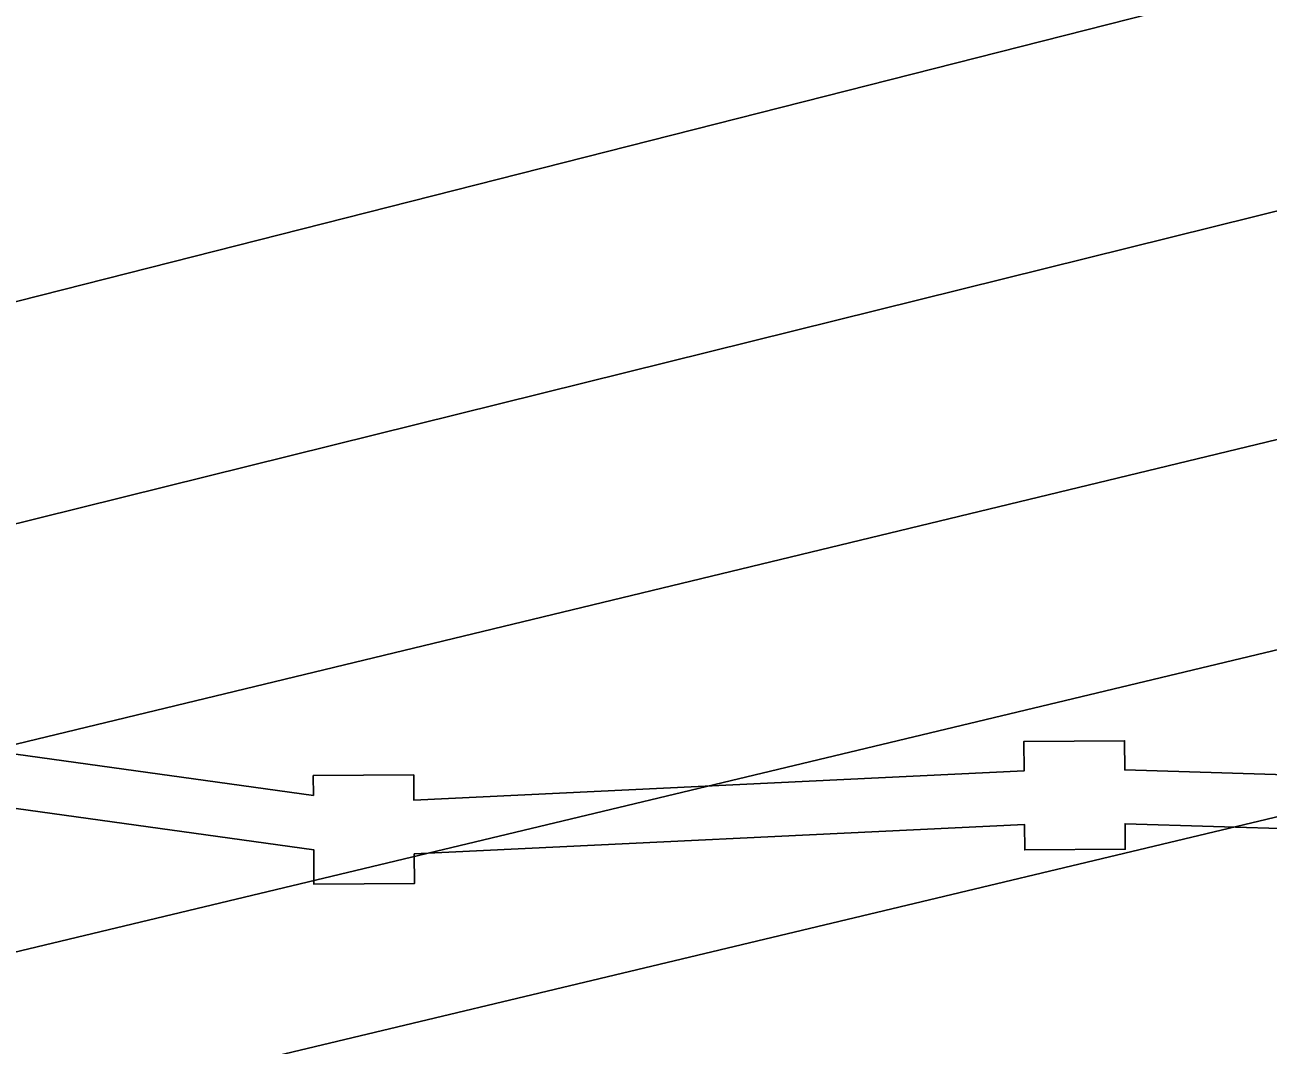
# Model space of a CAD drawing. Extents: x 3329332 to 3367211, y 631066 to 656469.
# Drawn here: x 3336756.6 to 3336893.9, y 648395.7 to 648508.4 of the extents above; entities that cross this region are included whole.
import ezdxf

# ---------------------------------------------------------------- set-up
doc = ezdxf.new("R2010")
doc.units = 0
for name, color, linetype in [('V-CHAN-DOCK', 7, 'Continuous'), ('V-RIVR-EDGE', 7, 'Continuous'), ('V-TOPO-DPTH', 7, 'Continuous'), ('V-TOPO-MINR', 7, 'Continuous'), ('V-TOPO-WATR', 7, 'Continuous')]:
    doc.layers.add(name, color=color, linetype=linetype)

msp = doc.modelspace()

# ---------------------------------------------------------------- linework, layer by layer
at = {"layer": 'V-CHAN-DOCK'}
for points in [[(3336723.977, 648432.223), (3336788.44, 648423.29), (3336788.426, 648425.4940000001), (3336799.536, 648425.563), (3336799.555, 648422.77), (3336866.9790000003, 648426.0160000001), (3336866.9560000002, 648429.272), (3336878.069, 648429.344), (3336878.089, 648426.108), (3336926.914, 648424.631), (3336926.895, 648427.46), (3336938.008, 648427.531), (3336938.024, 648424.752), (3337031.079, 648429.4890000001), (3337030.2090000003, 648453.563), (3337056.829, 648453.512), (3337057.244, 648461.616), (3337081.923, 648461.459), (3337219.341, 648799.856)], [(3337182.682, 648419.677), (3337093.469, 648414.656), (3337093.762, 648409.058), (3337031.886, 648407.152), (3337031.292, 648423.554), (3336938.063, 648418.809), (3336938.083, 648415.53), (3336926.973, 648415.46), (3336926.953, 648418.6900000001), (3336878.126, 648420.167), (3336878.145, 648417.343), (3336867.034, 648417.273), (3336867.0160000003, 648420.0700000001), (3336799.594, 648416.826), (3336799.614, 648413.564), (3336788.504, 648413.492), (3336788.477, 648417.289), (3336724.014, 648426.225), (3336724.029, 648424.04), (3336712.918, 648423.97)]]:
    msp.add_lwpolyline(points, dxfattribs=at)
at = {"layer": 'V-RIVR-EDGE'}
msp.add_spline([(3343636.8271070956, 646843.3989800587), (3343622.1108212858, 646851.5792317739), (3343608.9428611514, 646858.5922459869), (3343596.5399541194, 646861.3375356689), (3343585.2946953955, 646861.7531449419), (3343568.24393458, 646866.8367453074), (3343554.697763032, 646877.7287245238), (3343538.057816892, 646892.1185805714), (3343529.147033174, 646895.6308411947), (3343519.467360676, 646901.8596239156), (3343506.6900779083, 646910.0350810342), (3343488.8790585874, 646921.325408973), (3343476.1027347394, 646929.8886666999), (3343464.099135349, 646937.2866047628), (3343456.7481843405, 646944.2852351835), (3343449.7850339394, 646951.2829066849), (3343444.7484206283, 646953.23437568), (3343437.386921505, 646955.9671994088), (3343424.9830555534, 646958.3246884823), (3343409.480620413, 646962.2410513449), (3343396.697584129, 646968.089704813), (3343383.5277061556, 646974.3271178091), (3343375.7774475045, 646976.6730998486), (3343358.7228510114, 646980.205497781), (3343342.4448146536, 646984.1237784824), (3343324.996664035, 646985.3303316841), (3343315.3045255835, 646986.5177064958), (3343304.843498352, 646990.4216034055), (3343288.9638107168, 646998.60473188), (3343275.4109267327, 647006.7821068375), (3343264.954694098, 647012.6250067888), (3343248.681452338, 647018.4822905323), (3343233.954618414, 647022.3967355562), (3343209.925364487, 647028.2731976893), (3343162.260410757, 647042.3519666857), (3343147.918500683, 647045.1020509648), (3343128.926818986, 647049.4148447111), (3343116.5229530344, 647051.7723337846), (3343106.4526031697, 647056.8386736), (3343102.5793916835, 647058.7872658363), (3343086.688197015, 647062.3167870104), (3343081.258988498, 647062.3302118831), (3343073.506812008, 647063.9005927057), (3343064.593151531, 647066.249451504), (3343053.7481593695, 647071.7055097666), (3343047.940739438, 647075.5978996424), (3343041.7426421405, 647078.3278466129), (3343029.344529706, 647083.0121393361), (3343020.0488221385, 647087.6887607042), (3343006.4940203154, 647095.090534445), (3342971.6236099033, 647107.974257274), (3342951.4790744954, 647116.5557344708), (3342937.1515482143, 647125.1228278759), (3342928.2455590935, 647130.5740915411), (3342903.0586568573, 647138.7802340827), (3342877.487789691, 647148.5385379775), (3342858.8954156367, 647157.5039801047), (3342849.609297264, 647166.0586075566), (3342844.19159578, 647170.7256397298), (3342831.7934833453, 647175.4099324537), (3342823.655424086, 647177.7568734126), (3342803.887182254, 647181.6837843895), (3342796.52568313, 647184.4166081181), (3342787.2309344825, 647189.4810300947), (3342775.609382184, 647194.5512055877), (3342758.944504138, 647198.858245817), (3342732.97337041, 647203.5761007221), (3342721.3451056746, 647205.9316719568), (3342697.703652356, 647211.8071751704), (3342663.989931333, 647221.973416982), (3342635.705418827, 647232.1262339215), (3342620.593661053, 647237.2050396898), (3342601.9840264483, 647239.1900708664), (3342563.6166981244, 647249.3678197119), (3342526.798654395, 647258.7661316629), (3342490.762924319, 647270.8771300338), (3342457.056874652, 647284.1457767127), (3342444.661638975, 647289.9934712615), (3342438.029712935, 647274.1099479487), (3342415.16769651, 647281.5347357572), (3342391.925550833, 647292.0628873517), (3342329.1699355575, 647319.7520755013), (3342295.0780031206, 647333.7972823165), (3342283.068650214, 647338.8684167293), (3342254.791809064, 647352.1236385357), (3342236.19751717, 647360.3134794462), (3342218.3759497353, 647367.3380006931), (3342205.204153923, 647372.7998124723), (3342191.64743426, 647379.4259849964), (3342179.2579521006, 647387.6004831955), (3342172.2852125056, 647390.720148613), (3342149.820585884, 647402.0219835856), (3342116.8997266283, 647419.1667185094), (3342096.3664316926, 647427.3613540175), (3342074.6726116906, 647436.7222681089), (3342056.4594079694, 647442.1965458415), (3342048.7110671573, 647445.3181290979), (3342046.3909759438, 647448.0384868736), (3342044.4577264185, 647450.3700851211), (3342038.2586702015, 647452.712231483), (3342007.6463951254, 647462.4830013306), (3341964.2482070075, 647476.9390228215), (3341952.242689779, 647483.5613596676), (3341946.042674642, 647485.5157054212), (3341937.125178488, 647486.313361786), (3341928.594524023, 647486.7222586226), (3341922.397385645, 647489.8400062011), (3341906.513862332, 647496.4719322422), (3341894.505468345, 647501.9308672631), (3341878.2379801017, 647510.1149546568), (3341870.0932084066, 647509.7472913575), (3341856.9137412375, 647512.1066982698), (3341848.000080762, 647514.4555570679), (3341827.073231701, 647520.324347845), (3341821.2638939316, 647523.4411365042), (3341814.6789549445, 647526.5598430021), (3341810.025347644, 647526.571350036), (3341806.5332243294, 647525.8043790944), (3341795.289883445, 647526.9955895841), (3341774.7450814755, 647530.5366177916), (3341748.7854547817, 647539.9080799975), (3341739.1000287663, 647543.8100590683), (3341723.2049984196, 647545.7883778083), (3341703.4377155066, 647550.1030893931), (3341688.708963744, 647553.2419331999), (3341675.143613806, 647556.3779002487), (3341665.0684693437, 647559.505237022), (3341655.7785152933, 647566.5086620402), (3341650.35985489, 647570.787893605), (3341641.0583938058, 647573.1377113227), (3341619.3521078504, 647577.4572175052), (3341603.0731125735, 647580.9876975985), (3341588.7244900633, 647581.0231776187), (3341577.8641551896, 647580.2744261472), (3341570.499779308, 647581.843848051), (3341563.913881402, 647584.5747539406), (3341550.35620282, 647590.8131258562), (3341537.182489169, 647595.4993364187), (3341511.9936690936, 647602.9298777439), (3341494.1644303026, 647606.8519941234), (3341474.01126462, 647611.9432658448), (3341452.3126500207, 647619.3651768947), (3341435.647771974, 647623.672217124), (3341426.7293169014, 647624.0820728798), (3341409.6747204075, 647627.6144708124), (3341399.593822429, 647628.4150039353), (3341382.156219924, 647633.887363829), (3341364.3346524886, 647640.9118850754), (3341355.4209920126, 647643.2607438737), (3341344.179568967, 647645.2275555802), (3341336.034797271, 647644.8598922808), (3341320.5266086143, 647646.449451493), (3341290.677468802, 647651.176895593), (3341274.0145085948, 647656.2595370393), (3341268.5862589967, 647656.6607625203), (3341256.951281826, 647656.301729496), (3341232.5255970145, 647658.6889450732), (3341211.979836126, 647661.842172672), (3341186.0144559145, 647668.8868312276), (3341159.6564804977, 647673.9934456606), (3341146.4731776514, 647674.8016501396), (3341117.007043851, 647677.589132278), (3341103.433063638, 647677.2348938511), (3341097.616054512, 647677.2492776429), (3341091.8028810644, 647678.8148638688), (3341087.9296695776, 647680.7634561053), (3341085.2198599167, 647682.7091715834), (3341079.7954459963, 647684.661599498), (3341055.366884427, 647685.8854132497), (3341036.3684902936, 647687.4836027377), (3341024.7306363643, 647685.9611678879), (3341011.1547383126, 647684.8313282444), (3340999.5255146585, 647686.7990988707), (3340985.1855224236, 647690.3247843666), (3340953.8005228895, 647701.2608738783), (3340935.5930726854, 647709.0619552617), (3340923.584678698, 647714.5208902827), (3340917.0016575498, 647718.4151979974), (3340910.7968478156, 647718.4305407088), (3340908.0793667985, 647717.2738513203), (3340903.8135601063, 647717.2843994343), (3340894.5092222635, 647718.4708153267), (3340882.4893212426, 647719.2761430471), (3340860.789747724, 647726.3102534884), (3340855.75697009, 647729.812924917), (3340851.89047104, 647734.4761214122), (3340848.4060190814, 647736.811555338), (3340842.5909277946, 647737.6015403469), (3340826.314809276, 647742.2954222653), (3340811.5946877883, 647748.9244715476), (3340794.9432346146, 647758.6607202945), (3340781.396104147, 647769.1648989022), (3340774.827466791, 647778.8762157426), (3340770.949460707, 647778.8858049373), (3340766.3035247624, 647781.9997168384), (3340765.154506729, 647787.8196027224), (3340765.1631370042, 647791.3098081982), (3340761.6815618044, 647794.8086439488), (3340748.8985255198, 647800.6572974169), (3340736.8843780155, 647803.7894287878), (3340725.2589900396, 647807.3084018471), (3340719.4477344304, 647809.6495892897), (3340716.353959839, 647813.1474661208), (3340707.8348124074, 647818.2099702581), (3340686.534546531, 647829.8967290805), (3340660.9655972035, 647840.4306341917), (3340654.377781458, 647842.3859388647), (3340636.5533372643, 647848.2470582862), (3340626.477233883, 647850.986594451), (3340619.1090223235, 647851.0048139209), (3340608.2458106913, 647849.0926606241), (3340603.203443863, 647848.7173259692), (3340600.494593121, 647851.0508420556), (3340597.786701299, 647853.7721587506), (3340589.6467242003, 647855.343498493), (3340581.5086649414, 647857.6904394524), (3340569.1143881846, 647863.9259346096), (3340561.3708419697, 647868.9865209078), (3340557.892143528, 647873.6487584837), (3340534.6413675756, 647880.686704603), (3340500.541763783, 647891.6295065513), (3340470.702213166, 647900.2349567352), (3340445.522023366, 647911.1557035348), (3340419.5623966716, 647920.5271657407), (3340404.067632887, 647927.5459334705), (3340372.685510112, 647939.6454248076), (3340342.4696659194, 647952.9054412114), (3340306.057642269, 647969.6710058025), (3340282.828921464, 647985.6283659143), (3340275.0940055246, 647994.1791576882), (3340268.900702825, 647998.8481077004), (3340258.823640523, 648001.199843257), (3340240.223595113, 648007.0628805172), (3340208.8366777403, 648017.2233688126), (3340162.736351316, 648036.7275106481), (3340150.3468691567, 648044.9020088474), (3340132.923650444, 648056.1913778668), (3340120.1463676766, 648064.3668349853), (3340103.8769615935, 648071.7753211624), (3340062.4148997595, 648085.063146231), (3340020.562160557, 648097.1885283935), (3340008.159253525, 648099.9338180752), (3339970.575197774, 648113.2120539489), (3339931.446652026, 648129.2087297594), (3339889.974042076, 648138.2307481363), (3339851.5961656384, 648144.1426902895), (3339826.794187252, 648151.1844720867), (3339779.131151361, 648166.0388423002), (3339750.4607560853, 648176.9682193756), (3339726.4410913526, 648186.7226875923), (3339710.1716852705, 648194.1311737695), (3339698.5520508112, 648199.9769504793), (3339684.9905365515, 648204.6641199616), (3339657.470118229, 648210.1614117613), (3339640.4049736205, 648209.4280030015), (3339598.1414197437, 648212.2471294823), (3339566.358071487, 648218.9183712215), (3339519.0713291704, 648229.118175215), (3339492.7200661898, 648236.9393939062), (3339468.307806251, 648244.7558180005), (3339451.6400514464, 648247.899456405), (3339423.72320224, 648249.9075016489), (3339391.1489100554, 648250.3758514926), (3339356.2621980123, 648256.6669639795), (3339323.3125711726, 648262.1776806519), (3339267.0929899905, 648266.970331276), (3339191.493926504, 648276.0767345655), (3339142.6492693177, 648283.5657699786), (3339080.627062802, 648294.1898135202), (3339050.0051985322, 648300.0825772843), (3339012.788806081, 648305.2160414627), (3338936.4160592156, 648315.0999638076), (3338861.5935558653, 648324.5922498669), (3338841.0430003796, 648325.8064744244), (3338779.400923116, 648333.3271541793), (3338716.984203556, 648341.237552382), (3338619.6702238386, 648351.1732563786), (3338573.9260536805, 648357.879019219), (3338540.2008256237, 648363.3916537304), (3338502.213626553, 648370.4660387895), (3338454.128268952, 648371.3605460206), (3338406.04578811, 648373.4184550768), (3338372.6958947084, 648373.8887227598), (3338327.7215722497, 648378.2657641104), (3338302.9100046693, 648381.4295398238), (3338283.518056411, 648380.7018845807), (3338273.82495904, 648381.5014587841), (3338260.6522043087, 648386.5754699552), (3338248.6428514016, 648391.646604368), (3338238.5715426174, 648396.3251435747), (3338223.4501956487, 648397.5259432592), (3338149.397539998, 648404.6895078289), (3338106.754815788, 648410.9997987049), (3338090.4815740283, 648416.8570824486), (3338075.7662471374, 648425.4251347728), (3338068.017906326, 648428.5467180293), (3338061.041331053, 648430.1151810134), (3338050.188667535, 648432.4688344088), (3338042.0563617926, 648437.1425790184), (3338023.077146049, 648446.4967806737), (3338014.178828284, 648455.0504492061), (3338009.5482350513, 648464.3691708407), (3338008.012375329, 648470.5778162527), (3338005.6980376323, 648475.6249776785), (3338000.2832129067, 648481.4554116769), (3337993.311432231, 648484.962877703), (3337977.799407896, 648485.0012344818), (3337963.842421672, 648486.5869580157), (3337952.2227872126, 648492.4327347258), (3337934.79860958, 648503.3343031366), (3337924.3558018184, 648514.6064116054), (3337915.4689910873, 648527.8136874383), (3337906.963268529, 648538.3054000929), (3337897.6704377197, 648544.1454232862), (3337885.6534134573, 648546.1141528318), (3337868.6055294, 648552.3611550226), (3337833.747584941, 648570.2862857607), (3337831.4265348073, 648572.6188429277), (3337828.3413904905, 648579.6069252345), (3337825.256246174, 648586.595007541), (3337821.7775477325, 648591.257245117), (3337805.128012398, 648601.7690950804), (3337772.198522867, 648615.4236245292), (3337745.0716586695, 648623.2467610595), (3337725.3043757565, 648627.561472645), (3337697.3971157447, 648633.4475239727), (3337655.9264236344, 648643.2451435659), (3337633.050982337, 648645.2407228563), (3337587.683105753, 648647.2919194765), (3337530.6735395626, 648646.2694788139), (3337482.1965456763, 648645.6137425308), (3337469.4000845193, 648646.0331874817), (3337459.3258989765, 648649.5483248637), (3337449.6337605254, 648650.7356996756), (3337425.977923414, 648650.7941937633), (3337387.1921090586, 648648.5632820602), (3337346.0785321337, 648645.9503232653), (3337294.491462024, 648642.1998534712), (3337235.915350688, 648634.9764387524), (3337203.720228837, 648631.9536242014), (3337180.834239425, 648629.6833967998), (3337120.3162482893, 648621.3013748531), (3337079.5770471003, 648613.2582486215), (3337041.950798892, 648609.4732577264), (3337018.288249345, 648606.8171475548), (3336982.5914149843, 648599.1493559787), (3336951.5549003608, 648594.1846616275), (3336908.505197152, 648592.7398992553), (3336875.1648929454, 648597.088173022), (3336858.1045429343, 648598.2937673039), (3336851.1308444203, 648601.025632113), (3336844.931788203, 648603.367778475), (3336839.116696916, 648604.1577634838), (3336830.97288414, 648604.1779007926), (3336822.0457987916, 648601.0975510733), (3336811.5607985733, 648595.3064327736), (3336803.0243905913, 648593.38852596), (3336796.0430207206, 648593.017985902), (3336789.068363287, 648595.3620501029), (3336779.3743069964, 648595.773823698), (3336757.2572063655, 648590.787074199), (3336729.690759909, 648577.6699367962), (3336702.1377383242, 648569.9820079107), (3336685.851071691, 648570.4100831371), (3336673.8330885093, 648571.991012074), (3336663.7483548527, 648571.2403427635), (3336652.882266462, 648568.1647876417), (3336636.9603863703, 648559.2846893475), (3336627.2586587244, 648556.5940580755), (3336614.4593208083, 648555.8501012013), (3336584.9759264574, 648551.6571723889), (3336546.1862764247, 648547.8750582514), (3336510.1064360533, 648542.1472286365), (3336477.9017250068, 648535.2464080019), (3336448.4029879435, 648524.8486694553), (3336423.931274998, 648508.6214558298), (3336410.7115332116, 648494.6932371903), (3336400.5932373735, 648480.3695465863), (3336397.4630238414, 648469.1310002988), (3336394.711021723, 648454.0134890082), (3336388.0781367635, 648437.7421650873), (3336381.4500464, 648423.409844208), (3336375.9901524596, 648411.0136496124), (3336372.482686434, 648404.0418689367), (3336364.323530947, 648397.8571965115), (3336361.2134547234, 648394.762463), (3336359.6555398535, 648392.0516944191), (3336357.7011941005, 648385.8516792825), (3336351.0903642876, 648378.4997693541), (3336344.851033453, 648364.5542901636), (3336339.7981185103, 648359.9131488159), (3336331.2597926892, 648357.2196407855), (3336326.2116723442, 648354.5175024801), (3336319.2197543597, 648349.8811557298), (3336309.8904846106, 648340.9847558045), (3336302.5136427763, 648337.5127697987), (3336295.1348831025, 648333.2651825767), (3336286.9699740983, 648324.753706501), (3336280.3696924, 648321.6676032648), (3336267.1739236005, 648317.4343998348), (3336257.8667089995, 648317.457413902), (3336251.6618992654, 648317.4727566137), (3336242.352766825, 648316.7201694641), (3336231.4924319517, 648315.9714179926), (3336219.8584136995, 648316.0001855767), (3336194.6504152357, 648315.6747147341), (3336165.5749588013, 648319.6246397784), (3336148.122013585, 648318.8921899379), (3336131.0530332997, 648316.6075787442), (3336112.040255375, 648312.3887591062), (3336101.9488092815, 648308.9234855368), (3336086.414729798, 648300.0424283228), (3336075.546723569, 648296.1912719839), (3336060.4167463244, 648293.9018661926), (3336047.620285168, 648294.3213111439), (3336032.5056506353, 648298.2367150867), (3336021.6558638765, 648301.7537703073), (3336016.2304910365, 648303.3183976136), (3336006.536434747, 648303.7301712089), (3335978.6195855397, 648305.7382164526), (3335940.2158182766, 648301.1795421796), (3335891.725399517, 648295.0945973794), (3335848.668024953, 648290.5474301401), (3335790.1091741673, 648290.304426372), (3335753.2671574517, 648290.0077231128), (3335726.4993262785, 648286.1958824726), (3335694.691046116, 648282.7843083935), (3335674.8959545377, 648275.8528023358), (3335659.375299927, 648272.4009536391), (3335636.485474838, 648268.5795238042), (3335620.5808552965, 648266.6798364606), (3335591.8816924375, 648265.9751952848), (3335557.760033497, 648267.9985832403), (3335544.1870122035, 648268.0321454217), (3335523.2429025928, 648266.920525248), (3335504.6208020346, 648263.8641485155), (3335489.879584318, 648261.9615844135), (3335466.2323774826, 648265.5102839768), (3335442.1868219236, 648264.7941357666), (3335411.550573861, 648264.8698904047), (3335377.8042495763, 648261.8509115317), (3335309.145322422, 648254.6524287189), (3335266.481501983, 648252.4311062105), (3335243.9861899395, 648251.3233217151), (3335220.7162355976, 648250.6052556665), (3335202.4953605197, 648252.9771285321), (3335190.085741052, 648253.0078139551), (3335171.0777577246, 648250.7279973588), (3335140.040284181, 648245.3755023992), (3335097.7364556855, 648231.9070033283), (3335079.888997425, 648228.4609081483), (3335074.8475895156, 648228.4733741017), (3335068.641820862, 648228.100916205), (3335061.6614099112, 648228.1181767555), (3335052.348441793, 648225.8143871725), (3335042.2617902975, 648224.2881166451), (3335032.1655496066, 648218.883840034), (3335022.075062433, 648215.8063670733), (3335003.0651612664, 648212.7509492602), (3334965.832467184, 648211.2918030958), (3334950.711120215, 648212.4926027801), (3334915.8148189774, 648214.905709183), (3334852.211683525, 648213.5117695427), (3334793.257360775, 648210.1673198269), (3334744.7774901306, 648208.3481817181), (3334710.648159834, 648207.2691648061), (3334677.2905950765, 648204.6370276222), (3334638.509575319, 648204.3451189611), (3334608.649887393, 648204.8067563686), (3334566.769339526, 648205.6859208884), (3334543.1135024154, 648205.7444149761), (3334524.8839970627, 648204.6260823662), (3334499.6721629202, 648202.7494090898), (3334450.4205267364, 648202.4833912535), (3334410.477064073, 648202.5821599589), (3334380.228616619, 648202.6569556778), (3334353.8668055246, 648206.2123676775), (3334344.5576730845, 648205.4597805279), (3334325.5516075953, 648203.9555651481), (3334283.271752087, 648200.1820812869), (3334254.566835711, 648197.1506364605), (3334219.268350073, 648193.7476926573), (3334183.2000167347, 648192.6734703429), (3334158.3779010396, 648191.5714393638), (3334149.457528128, 648191.205693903), (3334137.0402373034, 648188.1339744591), (3334128.501911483, 648185.440466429), (3334111.044171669, 648182.7690135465), (3334081.563654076, 648179.7394865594), (3334057.1293389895, 648178.636496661), (3334040.8436312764, 648179.4523724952), (3334029.993844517, 648182.969427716), (3334019.911028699, 648182.9943596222), (3333987.3213938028, 648177.2578997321), (3333955.1224362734, 648172.6838827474), (3333933.013006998, 648170.799538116), (3333908.970328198, 648171.2467917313), (3333889.5831745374, 648172.4581395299), (3333868.256058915, 648173.2864813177), (3333818.617581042, 648173.4092230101), (3333772.0776723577, 648171.973090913), (3333733.678699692, 648169.3534196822), (3333687.913433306, 648167.5275691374), (3333647.9594225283, 648163.3605311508), (3333617.3135852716, 648159.5582797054), (3333590.539041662, 648153.0318348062), (3333562.604931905, 648148.059469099), (3333531.5645816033, 648141.5435723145), (3333511.0063547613, 648139.6553920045), (3333488.8978844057, 648138.1588479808), (3333475.711704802, 648137.8036506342), (3333461.743211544, 648134.7357668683), (3333439.4028820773, 648130.067855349)], degree=3, dxfattribs=at)
at = {"layer": 'V-TOPO-DPTH'}
for points in [[(3337799.67195928, 648475.4625411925), (3336997.5850886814, 648535.2778663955), (3336989.876453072, 648535.4926043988), (3336982.16536932, 648535.4011563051), (3335975.537305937, 648279.7795971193), (3335967.4978221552, 648278.9076551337), (3335959.450567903, 648278.1226479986), (3335951.3916579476, 648277.4680431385), (3335943.3249775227, 648276.9003731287), (3335840.08461887, 648270.4747423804), (3335780.389662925, 648266.7971637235), (3335720.6916872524, 648263.1698062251), (3335660.9891819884, 648259.6177804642), (3335601.283656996, 648256.1159758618)], [(3335601.283656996, 648256.1159758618), (3335660.9891819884, 648259.6177804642), (3335720.6916872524, 648263.1698062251), (3335780.389662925, 648266.7971637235), (3335840.08461887, 648270.4747423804), (3335943.3249775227, 648276.9003731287), (3335951.3916579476, 648277.4680431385), (3335959.450567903, 648278.1226479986), (3335967.4978221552, 648278.9076551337), (3335975.537305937, 648279.7795971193), (3336982.16536932, 648535.4011563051), (3336989.876453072, 648535.4926043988), (3336997.5850886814, 648535.2778663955), (3337799.67195928, 648475.4625411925)], [(3335212.9425310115, 648195.8910651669), (3335907.904999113, 648239.6758739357), (3335933.4311348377, 648241.4887770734), (3335958.932925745, 648243.5728878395), (3335984.398199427, 648246.0638100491), (3336009.839128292, 648248.825939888), (3336927.815536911, 648470.5854002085), (3336955.280466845, 648472.8535309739), (3336982.7720334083, 648474.4389676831), (3337919.727413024, 648409.4825739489)], [(3335212.9425310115, 648195.8910651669), (3335907.904999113, 648239.6758739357), (3335933.4311348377, 648241.4887770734), (3335958.932925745, 648243.5728878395), (3335984.398199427, 648246.0638100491), (3336009.839128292, 648248.825939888), (3336927.815536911, 648470.5854002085), (3336955.280466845, 648472.8535309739), (3336982.7720334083, 648474.4389676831), (3337919.727413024, 648409.4825739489)], [(3337960.645975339, 648366.7676333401), (3336978.1150619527, 648437.3655455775), (3336969.8345856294, 648437.2056710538), (3336961.5545102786, 648436.8559501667), (3335986.891319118, 648204.1119143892), (3335972.6480958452, 648202.2560522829), (3335958.3982936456, 648200.4533913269), (3335944.138623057, 648198.7305320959), (3335929.872373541, 648197.0608740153), (3335915.6087992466, 648195.371798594), (3335901.355369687, 648193.6036410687), (3335887.117157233, 648191.7168603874), (3335169.9632897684, 648106.1360422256)], [(3335169.9632897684, 648106.1360422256), (3335887.117157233, 648191.7168603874), (3335901.355369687, 648193.6036410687), (3335915.6087992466, 648195.371798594), (3335929.872373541, 648197.0608740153), (3335944.138623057, 648198.7305320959), (3335958.3982936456, 648200.4533913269), (3335972.6480958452, 648202.2560522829), (3335986.891319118, 648204.1119143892), (3336961.5545102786, 648436.8559501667), (3336969.8345856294, 648437.2056710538), (3336978.1150619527, 648437.3655455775), (3337960.645975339, 648366.7676333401)]]:
    msp.add_lwpolyline(points, dxfattribs=at)
at = {"layer": 'V-TOPO-MINR'}
for points in [[(3337921.448887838, 648433.8179717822), (3337008.4450349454, 648504.932441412), (3336986.3018563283, 648503.9160883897), (3336964.2155528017, 648502.0323343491), (3336942.167166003, 648499.5703129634), (3335992.6881798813, 648264.3026965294), (3335975.947961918, 648262.4862160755), (3335959.191645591, 648260.8494636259), (3335942.4111817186, 648259.4823031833), (3335925.6146194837, 648258.2948707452), (3335610.038662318, 648238.5335319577)], [(3337919.727413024, 648409.4825739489), (3336982.7720334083, 648474.4389676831), (3336955.280466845, 648472.8535309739), (3336927.815536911, 648470.5854002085), (3336009.839128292, 648248.825939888), (3335984.398199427, 648246.0638100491), (3335958.932925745, 648243.5728878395), (3335933.4311348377, 648241.4887770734), (3335907.904999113, 648239.6758739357), (3335212.9425310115, 648195.8910651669)], [(3337937.56495484, 648386.6698406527), (3337013.3624604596, 648453.0603778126), (3336996.7374011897, 648453.4443934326), (3336980.1196383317, 648453.4335567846), (3336963.512820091, 648452.8304417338), (3336946.913298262, 648451.8324744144), (3336028.853156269, 648231.9964801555), (3335993.770001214, 648227.9274252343), (3335958.658593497, 648224.1352854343), (3335923.5048067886, 648220.7585183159), (3335888.322767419, 648217.6586663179), (3335697.9879357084, 648202.0218346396), (3335638.006520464, 648196.9397775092)], [(3337960.645975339, 648366.7676333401), (3336978.1150619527, 648437.3655455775), (3336969.8345856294, 648437.2056710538), (3336961.5545102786, 648436.8559501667), (3335986.891319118, 648204.1119143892), (3335972.6480958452, 648202.2560522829), (3335958.3982936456, 648200.4533913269), (3335944.138623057, 648198.7305320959), (3335929.872373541, 648197.0608740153), (3335915.6087992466, 648195.371798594), (3335901.355369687, 648193.6036410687), (3335887.117157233, 648191.7168603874), (3335169.9632897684, 648106.1360422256)]]:
    msp.add_lwpolyline(points, dxfattribs=at)
at = {"layer": 'V-TOPO-WATR'}
msp.add_lwpolyline([(3337799.67195928, 648475.4625411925), (3336997.5850886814, 648535.2778663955), (3336989.876453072, 648535.4926043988), (3336982.16536932, 648535.4011563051), (3335975.537305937, 648279.7795971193), (3335967.4978221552, 648278.9076551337), (3335959.450567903, 648278.1226479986), (3335951.3916579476, 648277.4680431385), (3335943.3249775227, 648276.9003731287), (3335840.08461887, 648270.4747423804), (3335780.389662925, 648266.7971637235), (3335720.6916872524, 648263.1698062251), (3335660.9891819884, 648259.6177804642), (3335601.283656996, 648256.1159758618)], dxfattribs=at)

doc.saveas('drawing.dxf')
